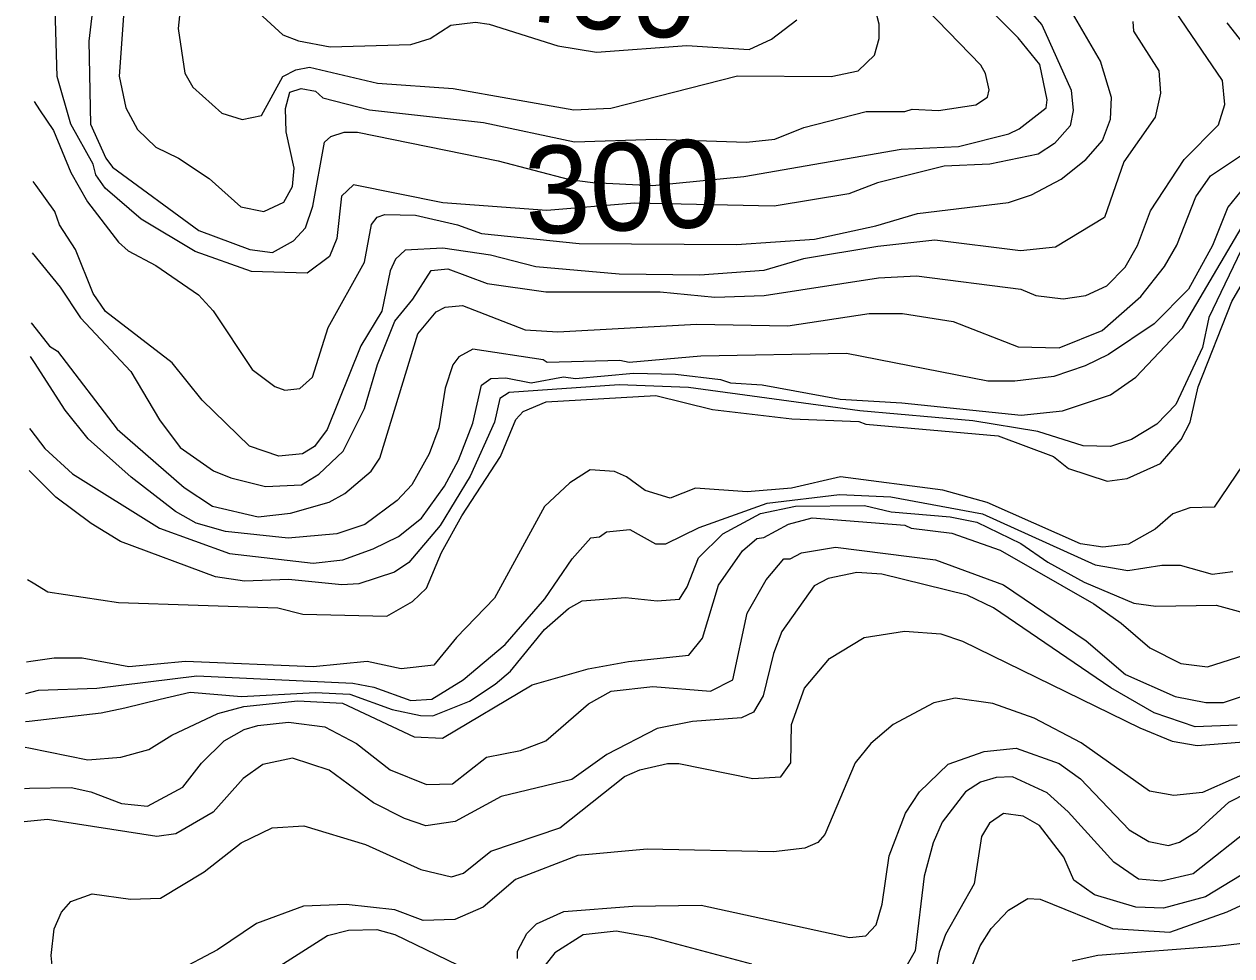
# Model space of a CAD drawing. Extents: x 673.3 to 698.5, y 6984.3 to 7012.3.
# Drawn here: x 673.283 to 674.384, y 6985.872 to 6986.721 of the extents above; entities that cross this region are included whole.
import ezdxf
from ezdxf.enums import TextEntityAlignment as Align

# ---------------------------------------------------------------- set-up
doc = ezdxf.new("R2010")
doc.units = 0
doc.header["$LTSCALE"] = 0.032
doc.layers.add('1', color=7, linetype='Continuous', lineweight=25)
doc.layers.add('2', color=7, linetype='Continuous', lineweight=13)
doc.layers.add('61', color=7, linetype='Continuous')

msp = doc.modelspace()

# ---------------------------------------------------------------- linework, layer by layer
at = {"layer": '1'}
for points in [[(673.3467, 6986.7447), (673.3422, 6986.7058), (673.3436, 6986.6303), (673.3576, 6986.599), (673.3636, 6986.5909), (673.4425, 6986.5332), (673.4891, 6986.5158), (673.5097, 6986.513), (673.5287, 6986.5237), (673.5396, 6986.5357), (673.5465, 6986.5554), (673.557, 6986.6137), (673.5627, 6986.6188), (673.575, 6986.6229), (673.5871, 6986.6229), (673.7154, 6986.5968), (673.7804, 6986.5798), (673.8016, 6986.5769), (673.856, 6986.5743), (673.9393, 6986.5824), (674.0829, 6986.6074), (674.135, 6986.6098), (674.1808, 6986.6213), (674.1903, 6986.6259), (674.2151, 6986.6451), (674.2159, 6986.6523), (674.2092, 6986.6847), (674.1893, 6986.709), (674.1077, 6986.791)], [(674.425, 6986.6653), (674.38, 6986.7226)], [(673.2896, 6986.449), (673.2908, 6986.4474), (673.3062, 6986.4278), (673.3137, 6986.4232), (673.3679, 6986.3519), (673.4292, 6986.2987), (673.455, 6986.2818), (673.4965, 6986.272), (673.526, 6986.2753), (673.5613, 6986.2855), (673.5755, 6986.2934), (673.5996, 6986.3137), (673.6075, 6986.3256), (673.642, 6986.4389), (673.6589, 6986.4591), (673.6671, 6986.4633), (673.6828, 6986.4648), (673.7399, 6986.4425), (673.7699, 6986.4406), (673.8962, 6986.4478), (673.9795, 6986.4462), (674.0535, 6986.4575), (674.0841, 6986.4576), (674.1301, 6986.4503), (674.1894, 6986.4271), (674.2267, 6986.426), (674.2661, 6986.442), (674.3014, 6986.473), (674.3228, 6986.5002), (674.3341, 6986.5198), (674.3513, 6986.5639), (674.3649, 6986.5829), (674.4048, 6986.6099)], [(673.2836, 6986.0243), (673.288, 6986.0244), (673.3261, 6986.0251), (673.3441, 6986.0213), (673.3721, 6986.0104), (673.3958, 6986.0081), (673.4279, 6986.0255), (673.445, 6986.0474), (673.4656, 6986.0677), (673.4837, 6986.078), (673.4962, 6986.0817), (673.5242, 6986.0846), (673.5574, 6986.0804), (673.5862, 6986.0652), (673.6168, 6986.0413), (673.65, 6986.0277), (673.6737, 6986.0284), (673.7046, 6986.0528), (673.7358, 6986.0588), (673.7587, 6986.0677), (673.7976, 6986.1013), (673.8183, 6986.113), (673.8565, 6986.1171), (673.9089, 6986.1131), (673.9292, 6986.1232), (673.9425, 6986.1842), (673.9598, 6986.2146), (673.9759, 6986.2336), (673.9816, 6986.2338), (673.992, 6986.2393), (674.0229, 6986.2442), (674.1141, 6986.2328), (674.176, 6986.21), (674.2515, 6986.1589), (674.2874, 6986.1283), (674.3325, 6986.1082), (674.3605, 6986.1027), (674.3766, 6986.1026), (674.421, 6986.1174)], [(674.9882, 6986.0579), (674.9392, 6986.0413), (674.9033, 6986.0374), (674.8722, 6986.0436), (674.8316, 6986.0623), (674.7806, 6986.0732), (674.7558, 6986.0723), (674.7374, 6986.0673), (674.7268, 6986.057), (674.7069, 6986.034), (674.6949, 6986.0238), (674.6833, 6986.0211), (674.6706, 6986.0222), (674.6529, 6986.0295), (674.6342, 6986.0382), (674.604, 6986.0433), (674.5481, 6986.0442), (674.4985, 6986.0324), (674.446, 6986.0162), (674.4028, 6985.9889), (674.3489, 6985.9463), (674.32, 6985.9397)], [(674.32, 6985.9397), (674.2992, 6985.9416), (674.2767, 6985.9571), (674.235, 6986.0028), (674.2159, 6986.0202), (674.1844, 6986.0348), (674.1695, 6986.0341), (674.1551, 6986.0301), (674.1413, 6986.0212), (674.12, 6985.9936), (674.112, 6985.9745), (674.1038, 6985.9442), (674.0956, 6985.876), (674.0845, 6985.857)], [(673.9466, 6985.8639), (673.8554, 6985.8883), (673.8228, 6985.894), (673.793, 6985.8906), (673.7669, 6985.8743), (673.7494, 6985.8519)]]:
    msp.add_lwpolyline(points, dxfattribs=at)
at = {"layer": '2'}
for points in [[(674.1631, 6986.7758), (674.2109, 6986.7208), (674.2379, 6986.6612), (674.2395, 6986.6426), (674.2369, 6986.6285), (674.2226, 6986.6125), (674.2077, 6986.6029), (674.1636, 6986.5936), (674.122, 6986.5919), (674.0612, 6986.5767), (674.035, 6986.5665), (673.9669, 6986.5554), (673.8397, 6986.5582), (673.7598, 6986.5515), (673.6649, 6986.5585), (673.5835, 6986.5748), (673.5725, 6986.5646), (673.5684, 6986.526), (673.5617, 6986.5095), (673.5412, 6986.4943), (673.4906, 6986.4958), (673.4392, 6986.514), (673.3899, 6986.5434), (673.357, 6986.5717), (673.3486, 6986.5838), (673.3462, 6986.5938), (673.3258, 6986.6302), (673.3134, 6986.6736), (673.3112, 6986.7459)], [(673.4284, 6986.7644), (673.4236, 6986.7174), (673.4296, 6986.6766), (673.4369, 6986.664), (673.4634, 6986.6401), (673.4819, 6986.6343), (673.4995, 6986.638), (673.519, 6986.6735), (673.531, 6986.6798), (673.5435, 6986.6823), (673.6052, 6986.6675), (673.6743, 6986.6628), (673.7843, 6986.6433), (673.818, 6986.6449), (673.9336, 6986.6743), (674.0189, 6986.6735), (674.0436, 6986.6789), (674.0586, 6986.693), (674.0627, 6986.7084), (674.0627, 6986.7214), (674.0547, 6986.7522)], [(673.2904, 6986.5127), (673.3159, 6986.4816), (673.3347, 6986.4536), (673.3806, 6986.4045), (673.4066, 6986.3604), (673.4253, 6986.3352), (673.4558, 6986.314), (673.4716, 6986.3075), (673.5031, 6986.2996), (673.5361, 6986.3013), (673.552, 6986.3108), (673.5739, 6986.332), (673.5935, 6986.3707), (673.6053, 6986.4109), (673.6212, 6986.4505), (673.6375, 6986.4704), (673.6543, 6986.4966), (673.6695, 6986.4983), (673.7052, 6986.4848), (673.7588, 6986.4772), (673.8629, 6986.4772), (673.9129, 6986.4723), (673.958, 6986.4739), (674.062, 6986.4901), (674.0966, 6986.4918), (674.192, 6986.4796), (674.2056, 6986.4738), (674.2306, 6986.4707), (674.2512, 6986.4739), (674.2703, 6986.4827), (674.287, 6986.4996), (674.2981, 6986.5195), (674.31, 6986.5512), (674.3407, 6986.5978), (674.3722, 6986.6297), (674.3779, 6986.6481), (674.3756, 6986.6699), (674.3237, 6986.7467)], [(673.2924, 6986.6507), (673.2973, 6986.6433), (673.3099, 6986.6244), (673.3258, 6986.586), (673.3409, 6986.5594), (673.3692, 6986.5225), (673.3779, 6986.5147), (673.4034, 6986.5013), (673.4421, 6986.4746), (673.4554, 6986.4598), (673.4911, 6986.4063), (673.5118, 6986.3909), (673.521, 6986.3876), (673.5346, 6986.389), (673.5462, 6986.3994), (673.5603, 6986.4446), (673.5935, 6986.5043), (673.6, 6986.5385), (673.6051, 6986.5454), (673.612, 6986.5478), (673.6401, 6986.5471), (673.6784, 6986.5384), (673.7002, 6986.5305), (673.7892, 6986.5212), (673.9326, 6986.5203), (674.0039, 6986.5252), (674.0597, 6986.5375), (674.0976, 6986.5488), (674.1805, 6986.5588), (674.2015, 6986.5656), (674.2286, 6986.58), (674.2511, 6986.5978), (674.2662, 6986.6154), (674.2736, 6986.6346), (674.2745, 6986.6546), (674.2646, 6986.6875), (674.2283, 6986.7499)], [(673.3754, 6986.7507), (673.3698, 6986.674), (673.3758, 6986.6452), (673.3864, 6986.6254), (673.4031, 6986.6091), (673.4238, 6986.5991), (673.4518, 6986.5807), (673.4808, 6986.5549), (673.5017, 6986.5505), (673.5201, 6986.5591), (673.5277, 6986.5733), (673.5293, 6986.5901), (673.5221, 6986.6231), (673.5216, 6986.6445), (673.5254, 6986.6594), (673.5357, 6986.6628), (673.5489, 6986.6603), (673.5556, 6986.6542), (673.5981, 6986.6432), (673.702, 6986.6318), (673.7849, 6986.614), (673.8594, 6986.6165), (673.9417, 6986.6137), (673.9677, 6986.6164), (673.9939, 6986.627), (674.0509, 6986.6417), (674.0861, 6986.6417), (674.0927, 6986.6439), (674.1167, 6986.6425), (674.1507, 6986.6477), (674.1615, 6986.6547), (674.1629, 6986.6615), (674.1597, 6986.6765), (674.1554, 6986.684), (674.0961, 6986.7455)], [(673.4861, 6986.7419), (673.5189, 6986.7117), (673.5333, 6986.7062), (673.5623, 6986.7006), (673.6358, 6986.7027), (673.6535, 6986.7082), (673.6722, 6986.7206), (673.6948, 6986.7231), (673.7072, 6986.7214), (673.7698, 6986.7015), (673.805, 6986.6957), (673.8875, 6986.7018), (673.9441, 6986.6983), (673.9646, 6986.7077), (673.9876, 6986.7253)], [(674.2939, 6986.7237), (674.2945, 6986.715), (674.3177, 6986.6789), (674.3193, 6986.6584), (674.3143, 6986.6365), (674.2858, 6986.5957), (674.2681, 6986.545), (674.2235, 6986.5179), (674.1915, 6986.5146), (674.1136, 6986.5243), (674.0616, 6986.5186), (673.9937, 6986.5072), (673.9577, 6986.4967), (673.8993, 6986.4925), (673.8258, 6986.4934), (673.7498, 6986.5001), (673.7083, 6986.5106), (673.6649, 6986.517), (673.6307, 6986.5153), (673.6218, 6986.507), (673.6169, 6986.4963), (673.6092, 6986.4595), (673.5903, 6986.4279), (673.5595, 6986.3518), (673.5478, 6986.3362), (673.5369, 6986.3296), (673.5155, 6986.3273), (673.4885, 6986.3365), (673.4456, 6986.3784), (673.4181, 6986.4125), (673.3575, 6986.4592), (673.346, 6986.4758), (673.3301, 6986.5157), (673.3155, 6986.5384), (673.3111, 6986.5504), (673.2941, 6986.5741), (673.2914, 6986.5779)], [(674.4199, 6986.7223), (674.4312, 6986.7038), (674.4527, 6986.6809), (674.4617, 6986.6615), (674.4626, 6986.6433), (674.4572, 6986.6276), (674.4368, 6986.6084), (674.4081, 6986.5886), (674.3805, 6986.5545), (674.3665, 6986.5195), (674.3447, 6986.4797), (674.3133, 6986.4481), (674.2719, 6986.42), (674.2506, 6986.4096), (674.2219, 6986.3999), (674.1864, 6986.3957), (674.1617, 6986.3956), (674.033, 6986.4209), (673.9001, 6986.4184), (673.8349, 6986.4129), (673.8264, 6986.4145)], [(673.2882, 6986.3527), (673.2894, 6986.3511), (673.3022, 6986.3344), (673.3272, 6986.3111), (673.4066, 6986.2616), (673.4705, 6986.2385), (673.5467, 6986.2296), (673.5736, 6986.2329), (673.6015, 6986.2428), (673.6246, 6986.2542), (673.6454, 6986.2707), (673.6665, 6986.3001), (673.6791, 6986.3238), (673.6923, 6986.3575), (673.7003, 6986.392), (673.7086, 6986.3981), (673.7222, 6986.3989), (673.7454, 6986.3941), (673.7749, 6986.3998), (673.786, 6986.3982), (673.8388, 6986.403), (673.8769, 6986.4022), (673.918, 6986.3974), (673.9271, 6986.3941), (673.9559, 6986.3925), (674.0271, 6986.3793), (674.0835, 6986.3761), (674.1921, 6986.3648), (674.23, 6986.3688), (674.2735, 6986.3833), (674.2968, 6986.3994), (674.3392, 6986.4443), (674.409, 6986.5626)], [(674.3963, 6986.5229), (674.3632, 6986.4538), (674.3575, 6986.4264), (674.3331, 6986.3746), (674.3158, 6986.3564), (674.2929, 6986.3426), (674.2735, 6986.3362), (674.2487, 6986.3369), (674.2075, 6986.3499), (674.148, 6986.3595), (674.045, 6986.3687), (673.8889, 6986.3899), (673.8257, 6986.3925), (673.7255, 6986.3853), (673.717, 6986.3798), (673.7119, 6986.3585), (673.6897, 6986.3091), (673.6625, 6986.2642), (673.634, 6986.2302), (673.6209, 6986.2215), (673.5883, 6986.2109), (673.5727, 6986.21), (673.5241, 6986.2149), (673.4841, 6986.2133), (673.4575, 6986.2174), (673.371, 6986.2494), (673.3442, 6986.2658), (673.312, 6986.29), (673.2877, 6986.3142)], [(673.2863, 6986.2147), (673.2913, 6986.2117), (673.3047, 6986.2036), (673.3691, 6986.1938), (673.5146, 6986.1889), (673.5373, 6986.1832), (673.6138, 6986.1815), (673.6372, 6986.1947), (673.65, 6986.207), (673.6637, 6986.2394), (673.6822, 6986.273), (673.7174, 6986.3269), (673.7315, 6986.3609), (673.738, 6986.368), (673.759, 6986.3769), (673.859, 6986.3826), (673.9109, 6986.3699), (673.983, 6986.3615), (674.0441, 6986.359), (674.0506, 6986.3566), (674.1711, 6986.3459), (674.2216, 6986.3271), (674.2354, 6986.3162), (674.2705, 6986.3044), (674.2887, 6986.307), (674.3191, 6986.3206), (674.3379, 6986.3425), (674.3463, 6986.3585), (674.3535, 6986.3906), (674.3842, 6986.4685), (674.3994, 6986.4947)], [(673.8264, 6986.4145), (673.7601, 6986.4127), (673.7563, 6986.4152), (673.6924, 6986.425), (673.6795, 6986.4178), (673.6739, 6986.4107), (673.6671, 6986.3895), (673.6613, 6986.3531), (673.6526, 6986.3295), (673.6366, 6986.3013), (673.6232, 6986.2868), (673.5938, 6986.2651), (673.5682, 6986.2564), (673.5239, 6986.2524), (673.4669, 6986.2585), (673.4401, 6986.2663), (673.4211, 6986.2769), (673.3808, 6986.3081), (673.3417, 6986.3431), (673.3205, 6986.3693), (673.2925, 6986.4129), (673.2891, 6986.4182)], [(674.3944, 6986.3194), (674.3681, 6986.2807), (674.346, 6986.2801), (674.3305, 6986.2746), (674.3144, 6986.2606), (674.2901, 6986.247), (674.2666, 6986.2442), (674.2463, 6986.2474), (674.1611, 6986.285), (674.1209, 6986.2962), (674.0276, 6986.3085), (673.9828, 6986.298), (673.9424, 6986.2947), (673.8953, 6986.298), (673.8721, 6986.289), (673.8495, 6986.2959), (673.8323, 6986.3085), (673.8215, 6986.3132), (673.7992, 6986.315), (673.7806, 6986.303), (673.7576, 6986.2815), (673.712, 6986.1977), (673.6773, 6986.1619), (673.6566, 6986.1367), (673.6269, 6986.1334), (673.5958, 6986.14), (673.5467, 6986.1351), (673.4304, 6986.14), (673.3785, 6986.1351), (673.3361, 6986.1432), (673.3105, 6986.1432), (673.2892, 6986.1401), (673.2852, 6986.1395)], [(673.2848, 6986.1108), (673.2963, 6986.1139), (673.3495, 6986.1156), (673.4407, 6986.127), (673.5829, 6986.1204), (673.6021, 6986.1165), (673.6357, 6986.1046), (673.655, 6986.1058), (673.6833, 6986.1234), (673.7217, 6986.1557), (673.7578, 6986.1973), (673.7828, 6986.2336), (673.7997, 6986.2529), (673.8076, 6986.2539), (673.814, 6986.2582), (673.8355, 6986.2605), (673.8588, 6986.2475), (673.8682, 6986.2475), (673.8987, 6986.2623), (673.9605, 6986.2846), (674.0265, 6986.2924), (674.0733, 6986.2903), (674.1568, 6986.2747), (674.2597, 6986.2281), (674.2893, 6986.2231), (674.3204, 6986.2279), (674.3371, 6986.228), (674.3664, 6986.2198), (674.3853, 6986.222)], [(673.2845, 6986.0853), (673.2877, 6986.0857), (673.3535, 6986.0932), (673.3749, 6986.0979), (673.4073, 6986.1057), (673.4347, 6986.1122), (673.4815, 6986.1082), (673.5484, 6986.1118), (673.5801, 6986.1102), (673.6187, 6986.0963), (673.6445, 6986.0909), (673.6558, 6986.0904), (673.6891, 6986.1038), (673.7127, 6986.1193), (673.7266, 6986.1311), (673.7576, 6986.1693), (673.7795, 6986.1885), (673.7918, 6986.1953), (673.8313, 6986.1985), (673.8604, 6986.1953), (673.8806, 6986.1969), (673.8876, 6986.2082), (673.898, 6986.2347), (673.9203, 6986.2564), (673.9545, 6986.2751), (673.9865, 6986.2816), (674.0492, 6986.2824), (674.0737, 6986.2767), (674.1274, 6986.2719), (674.1519, 6986.267), (674.192, 6986.2476), (674.2165, 6986.2305), (674.2496, 6986.2123), (674.2949, 6986.1933), (674.3148, 6986.1904), (674.3699, 6986.1914), (674.409, 6986.1807)], [(673.2841, 6986.062), (673.2874, 6986.0613), (673.3413, 6986.0504), (673.3712, 6986.0528), (673.3969, 6986.0599), (673.4177, 6986.073), (673.4598, 6986.0925), (673.4836, 6986.099), (673.5326, 6986.1043), (673.5735, 6986.1019), (673.6387, 6986.0712), (673.6647, 6986.0701), (673.7463, 6986.1187), (673.7975, 6986.1333), (673.8342, 6986.14), (673.8892, 6986.1458), (673.9015, 6986.1613), (673.9161, 6986.2098), (673.9382, 6986.2409), (673.9513, 6986.2523), (673.9577, 6986.2532), (673.9802, 6986.2654), (674.0017, 6986.271), (674.0861, 6986.2645), (674.0918, 6986.2618), (674.1291, 6986.2572), (674.173, 6986.2416), (674.2583, 6986.1926), (674.2833, 6986.1751), (674.3094, 6986.1526), (674.3378, 6986.1382), (674.362, 6986.1351), (674.4022, 6986.1481)], [(674.3892, 6986.0821), (674.3508, 6986.0806), (674.3134, 6986.0933), (674.2738, 6986.1159), (674.1668, 6986.189), (674.1429, 6986.2006), (674.0652, 6986.2197), (674.0422, 6986.2213), (674.0162, 6986.2158), (674.0036, 6986.2092), (673.9739, 6986.1673), (673.9665, 6986.1474), (673.9571, 6986.1086), (673.9482, 6986.0937), (673.9372, 6986.0888), (673.8924, 6986.0853), (673.8603, 6986.0789), (673.8144, 6986.0552), (673.7825, 6986.0325), (673.7181, 6986.0168), (673.6761, 6985.9942), (673.6494, 6985.9902), (673.6299, 6985.9969), (673.6018, 6986.0111), (673.5614, 6986.0409), (673.5277, 6986.052), (673.5007, 6986.0462), (673.483, 6986.0332), (673.4556, 6986.0027), (673.4216, 6985.9828), (673.4043, 6985.9804), (673.3046, 6985.9958), (673.2832, 6985.9937)], [(673.3105, 6985.8446), (673.3078, 6985.8719), (673.3105, 6985.8962), (673.3172, 6985.9113), (673.3257, 6985.9212), (673.3453, 6985.9282), (673.3803, 6985.9234), (673.4074, 6985.9242), (673.4472, 6985.9483), (673.4811, 6985.9745), (673.5093, 6985.9884), (673.5381, 6985.9901), (673.5943, 6985.9731), (673.645, 6985.9503), (673.6727, 6985.9437), (673.6838, 6985.9469), (673.7087, 6985.9669), (673.7716, 6985.9882), (673.8304, 6986.0352), (673.8445, 6986.0412), (673.8698, 6986.0471), (673.8802, 6986.0471), (673.9474, 6986.0333), (673.9732, 6986.0348), (673.9821, 6986.0475), (673.9829, 6986.0826), (673.9945, 6986.1158), (674.0175, 6986.1428), (674.0489, 6986.1619), (674.0858, 6986.1676), (674.1188, 6986.1653), (674.1388, 6986.1585), (674.3004, 6986.0794), (674.3297, 6986.0673), (674.3526, 6986.0635), (674.4027, 6986.0675)], [(674.4152, 6986.0462), (674.3574, 6986.0205), (674.3315, 6986.0179), (674.3091, 6986.0218), (674.2468, 6986.0658), (674.2039, 6986.0885), (674.1662, 6986.1016), (674.132, 6986.1065), (674.1126, 6986.1024), (674.0755, 6986.0825), (674.055, 6986.0653), (674.0407, 6986.0477), (674.0131, 6985.9821), (674.0067, 6985.9748), (673.9949, 6985.9697), (673.9663, 6985.9665), (673.8513, 6985.9689), (673.7879, 6985.9631), (673.7313, 6985.9412), (673.7018, 6985.9159), (673.676, 6985.9047), (673.6469, 6985.9038), (673.6212, 6985.9134), (673.5769, 6985.9184), (673.5378, 6985.9169), (673.495, 6985.9012), (673.4596, 6985.8771), (673.4215, 6985.8569)], [(673.7329, 6985.8691), (673.733, 6985.8758), (673.7416, 6985.8919), (673.7503, 6985.9008), (673.7751, 6985.9119), (673.8382, 6985.9168), (673.9005, 6985.9177), (674.0357, 6985.8884), (674.0506, 6985.8898), (674.0599, 6985.8999), (674.0653, 6985.9187), (674.0719, 6985.9628), (674.0866, 6986.0018), (674.0996, 6986.0213), (674.1257, 6986.0463), (674.1584, 6986.0578), (674.1876, 6986.0609), (674.2268, 6986.047), (674.2464, 6986.033), (674.2905, 6985.9865), (674.3085, 6985.976), (674.3265, 6985.9722), (674.3366, 6985.9751), (674.3527, 6985.9854), (674.3816, 6986.0118), (674.4154, 6986.0292)], [(674.9458, 6985.9893), (674.9002, 6985.9934), (674.875, 6985.9986), (674.8315, 6986.0129), (674.788, 6986.0179), (674.7576, 6986.0161), (674.7459, 6986.0123), (674.7145, 6985.9808), (674.6913, 6985.9755), (674.6617, 6985.98), (674.631, 6985.9939), (674.5968, 6986.003), (674.5664, 6986.0048), (674.5447, 6986.0024), (674.4687, 6985.9842), (674.4339, 6985.97), (674.3603, 6985.9255), (674.3219, 6985.9152), (674.2968, 6985.916), (674.2589, 6985.9271)], [(674.2589, 6985.9271), (674.2403, 6985.9407), (674.2311, 6985.9617), (674.209, 6985.9905), (674.194, 6985.999), (674.176, 6986.0015), (674.1632, 6985.9926), (674.1559, 6985.9803), (674.1494, 6985.9373), (674.1232, 6985.8911), (674.1175, 6985.8748), (674.1091, 6985.8306)], [(674.1468, 6985.8608), (674.1547, 6985.8808), (674.1648, 6985.8965), (674.1806, 6985.9133), (674.1983, 6985.9239), (674.2096, 6985.9233), (674.2754, 6985.8964), (674.3278, 6985.8933), (674.3799, 6985.9117), (674.4594, 6985.9485), (674.5276, 6985.9616), (674.5422, 6985.9624), (674.5781, 6985.973), (674.619, 6985.9681), (674.6437, 6985.9574), (674.6693, 6985.9422), (674.7071, 6985.9129), (674.7249, 6985.9042), (674.7419, 6985.906), (674.7558, 6985.9119), (674.7789, 6985.9089), (674.8059, 6985.8724), (674.8306, 6985.8526)], [(674.6701, 6985.8714), (674.6242, 6985.9012), (674.5718, 6985.9225), (674.5377, 6985.9249), (674.502, 6985.9144), (674.4313, 6985.8875), (674.3737, 6985.8803), (674.2621, 6985.872), (674.2388, 6985.8666)], [(673.5028, 6985.8538), (673.5598, 6985.89), (673.5788, 6985.8949), (673.6046, 6985.8956), (673.6212, 6985.8911), (673.6971, 6985.8543)]]:
    msp.add_lwpolyline(points, dxfattribs=at)

# ---------------------------------------------------------------- texts
at = {"layer": '61'}
for s, rotation, p in [('400', 352.875, (673.8042, 6986.717)), ('300', 2.41, (673.8302, 6986.5332))]:
    msp.add_text(s, height=0.08, rotation=rotation, dxfattribs=at).set_placement(p, align=Align.CENTER)

doc.saveas('drawing.dxf')
